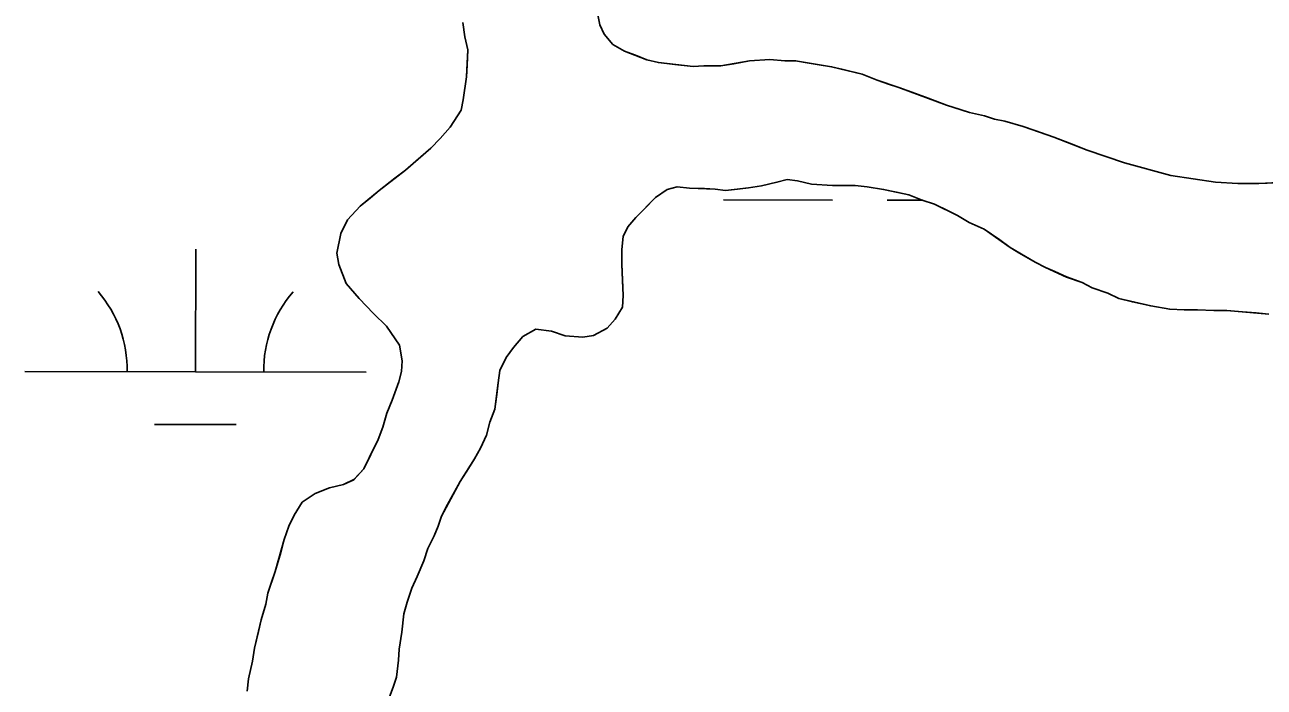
# Model space of a CAD drawing. Extents: x 3219052 to 3256913, y 800770 to 826146.
# Drawn here: x 3228694 to 3229057.1, y 823596.2 to 823790.3 of the extents above; entities that cross this region are included whole.
import ezdxf

# ---------------------------------------------------------------- set-up
doc = ezdxf.new("R2010")
doc.units = 0
for name, color, linetype in [('V-SITE-VEGE', 7, 'Continuous'), ('V-TOPO-SHOR', 7, 'Continuous'), ('V-WETL-SWMP', 7, 'Continuous')]:
    doc.layers.add(name, color=color, linetype=linetype)

msp = doc.modelspace()

# ---------------------------------------------------------------- linework, layer by layer
at = {"layer": 'V-SITE-VEGE'}
for p, q in [((3228861.27, 823796.06), (3228862.48, 823790.29)), ((3228822.91, 823786.78), (3228822.3, 823790.95)), ((3228862.48, 823790.29), (3228863.69, 823787.51)), ((3228823.72, 823783), (3228822.91, 823786.78)), ((3228863.69, 823787.51), (3228866.28, 823784.54)), ((3228823.35, 823775.05), (3228823.72, 823783)), ((3228866.28, 823784.54), (3228869.67, 823782.56)), ((3228869.67, 823782.56), (3228876.24, 823780)), ((3228876.24, 823780), (3228879.62, 823779.21)), ((3228879.62, 823779.21), (3228889.77, 823778.06)), ((3228889.77, 823778.06), (3228892.95, 823778.27)), ((3228892.95, 823778.27), (3228897.92, 823778.28)), ((3228897.92, 823778.28), (3228906.27, 823779.7)), ((3228906.27, 823779.7), (3228912.24, 823780.12)), ((3228912.24, 823780.12), (3228916.61, 823779.74)), ((3228916.61, 823779.74), (3228919.8, 823779.75)), ((3228919.8, 823779.75), (3228930.35, 823778)), ((3228822.38, 823768.28), (3228823.35, 823775.05)), ((3228930.35, 823778), (3228939.3, 823775.84)), ((3228939.3, 823775.84), (3228943.69, 823774.07)), ((3228943.69, 823774.07), (3228950.06, 823771.9)), ((3228950.06, 823771.9), (3228964, 823766.78)), ((3228821.79, 823765.29), (3228822.38, 823768.28)), ((3228818.63, 823760.31), (3228821.79, 823765.29)), ((3228964, 823766.78), (3228970.77, 823764.61)), ((3228970.77, 823764.61), (3228975.15, 823763.63)), ((3228975.15, 823763.63), (3228978.13, 823762.65)), ((3228815.66, 823756.92), (3228818.63, 823760.31)), ((3228978.13, 823762.65), (3228981.12, 823762.06)), ((3228981.12, 823762.06), (3228986.5, 823760.49)), ((3228986.5, 823760.49), (3228995.46, 823757.34)), ((3228812.88, 823754.12), (3228815.66, 823756.92)), ((3228995.46, 823757.34), (3229005.21, 823753.59)), ((3228805.54, 823747.73), (3228812.88, 823754.12)), ((3229005.21, 823753.59), (3229016.17, 823749.85)), ((3229016.17, 823749.85), (3229029.71, 823746.12)), ((3228797.81, 823741.74), (3228805.54, 823747.73)), ((3229029.71, 823746.12), (3229042.84, 823744.17)), ((3228882.14, 823742.03), (3228878.76, 823739.63)), ((3228885.12, 823742.84), (3228882.14, 823742.03)), ((3228888.7, 823742.45), (3228885.12, 823742.84)), ((3228896.26, 823742.08), (3228888.7, 823742.45)), ((3228899.24, 823741.69), (3228896.26, 823742.08)), ((3228906, 823742.51), (3228899.24, 823741.69)), ((3228909.78, 823743.12), (3228906, 823742.51)), ((3228914.35, 823744.13), (3228909.78, 823743.12)), ((3228917.33, 823744.94), (3228914.35, 823744.13)), ((3228920.32, 823744.55), (3228917.33, 823744.94)), ((3228924.5, 823743.57), (3228920.32, 823744.55)), ((3228930.66, 823743.19), (3228924.5, 823743.57)), ((3228937.23, 823743.21), (3228930.66, 823743.19)), ((3228940.81, 823742.83), (3228937.23, 823743.21)), ((3228945.58, 823742.05), (3228940.81, 823742.83)), ((3228952.95, 823740.48), (3228945.58, 823742.05)), ((3229042.84, 823744.17), (3229049.4, 823743.8)), ((3229049.4, 823743.8), (3229055.57, 823743.82)), ((3229055.57, 823743.82), (3229067.1, 823744.25)), ((3228792.25, 823737.15), (3228797.81, 823741.74)), ((3228878.76, 823739.63), (3228873.02, 823733.84)), ((3228956.93, 823738.91), (3228952.95, 823740.48)), ((3228960.52, 823737.72), (3228956.93, 823738.91)), ((3228788.49, 823733.16), (3228792.25, 823737.15)), ((3228967.29, 823734.36), (3228960.52, 823737.72)), ((3228786.51, 823729.17), (3228788.49, 823733.16)), ((3228870.64, 823731.05), (3228869.26, 823728.26)), ((3228873.02, 823733.84), (3228870.64, 823731.05)), ((3228970.68, 823732.39), (3228967.29, 823734.36)), ((3228975.06, 823730.42), (3228970.68, 823732.39)), ((3228785.34, 823723.4), (3228786.51, 823729.17)), ((3228869.26, 823728.26), (3228868.87, 823724.48)), ((3228982.64, 823725.07), (3228975.06, 823730.42)), ((3228868.87, 823724.48), (3228868.89, 823720.1)), ((3228990.01, 823720.72), (3228982.64, 823725.07)), ((3228785.95, 823720.02), (3228785.34, 823723.4)), ((3228788.15, 823714.46), (3228785.95, 823720.02)), ((3228868.89, 823720.1), (3228869.32, 823710.96)), ((3228993, 823719.14), (3228990.01, 823720.72)), ((3228999.18, 823716.38), (3228993, 823719.14)), ((3229003.76, 823714.8), (3228999.18, 823716.38)), ((3228791.95, 823710.1), (3228788.15, 823714.46)), ((3229006.75, 823713.22), (3229003.76, 823714.8)), ((3229011.32, 823711.64), (3229006.75, 823713.22)), ((3228796.14, 823705.73), (3228791.95, 823710.1)), ((3228869.32, 823710.96), (3228869.13, 823707.58)), ((3229014.52, 823710.06), (3229011.32, 823711.64)), ((3229023.87, 823707.91), (3229014.52, 823710.06)), ((3228799.93, 823701.97), (3228796.14, 823705.73)), ((3228869.13, 823707.58), (3228866.95, 823703.99)), ((3229029.44, 823706.93), (3229023.87, 823707.91)), ((3229033.62, 823706.75), (3229029.44, 823706.93)), ((3229037.6, 823706.76), (3229033.62, 823706.75)), ((3229042.37, 823706.58), (3229037.6, 823706.76)), ((3229046.15, 823706.59), (3229042.37, 823706.58)), ((3229058.48, 823705.44), (3229046.15, 823706.59)), ((3228803.73, 823696.41), (3228799.93, 823701.97)), ((3228866.95, 823703.99), (3228864.57, 823701.4)), ((3228839.92, 823698.92), (3228837.15, 823695.73)), ((3228843.69, 823701.12), (3228839.92, 823698.92)), ((3228848.27, 823700.54), (3228843.69, 823701.12)), ((3228852.25, 823699.16), (3228848.27, 823700.54)), ((3228857.43, 823698.78), (3228852.25, 823699.16)), ((3228860.6, 823699.19), (3228857.43, 823698.78)), ((3228864.57, 823701.4), (3228860.6, 823699.19)), ((3228804.54, 823691.84), (3228803.73, 823696.41)), ((3228837.15, 823695.73), (3228834.97, 823692.74)), ((3228804.35, 823688.66), (3228804.54, 823691.84)), ((3228834.97, 823692.74), (3228833.19, 823688.95)), ((3228803.57, 823685.67), (3228804.35, 823688.66)), ((3228833.19, 823688.95), (3228832.61, 823685.37)), ((3228801.6, 823680.29), (3228803.57, 823685.67)), ((3228832.61, 823685.37), (3228831.64, 823677.61)), ((3228800.02, 823676.51), (3228801.6, 823680.29)), ((3228798.84, 823672.33), (3228800.02, 823676.51)), ((3228831.64, 823677.61), (3228830.26, 823673.83)), ((3228830.26, 823673.83), (3228829.28, 823670.05)), ((3228797.46, 823668.74), (3228798.84, 823672.33)), ((3228829.28, 823670.05), (3228827.5, 823666.26)), ((3228793.31, 823660.18), (3228797.46, 823668.74)), ((3228827.5, 823666.26), (3228825.72, 823663.07)), ((3228825.72, 823663.07), (3228821.57, 823656.49)), ((3228790.34, 823656.99), (3228793.31, 823660.18)), ((3228783.19, 823654.57), (3228787.36, 823655.58)), ((3228787.36, 823655.58), (3228790.34, 823656.99)), ((3228821.57, 823656.49), (3228816.03, 823646.33)), ((3228775.25, 823650.37), (3228779.02, 823652.97)), ((3228779.02, 823652.97), (3228783.19, 823654.57)), ((3228772.87, 823646.58), (3228775.25, 823650.37)), ((3228771.29, 823643.39), (3228772.87, 823646.58)), ((3228816.03, 823646.33), (3228815.05, 823643.35)), ((3228769.92, 823639.41), (3228771.29, 823643.39)), ((3228813.87, 823640.56), (3228812.09, 823636.77)), ((3228815.05, 823643.35), (3228813.87, 823640.56)), ((3228767.36, 823630.06), (3228769.92, 823639.41)), ((3228812.09, 823636.77), (3228810.91, 823633.19)), ((3228810.91, 823633.19), (3228808.93, 823628.61)), ((3228765.19, 823623.68), (3228767.36, 823630.06)), ((3228808.93, 823628.61), (3228807.35, 823625.22)), ((3228764.61, 823620.5), (3228765.19, 823623.68)), ((3228807.35, 823625.22), (3228805.98, 823621.04)), ((3228763.23, 823615.92), (3228764.61, 823620.5)), ((3228805.98, 823621.04), (3228804.99, 823617.65)), ((3228761.27, 823607.56), (3228763.23, 823615.92)), ((3228804.99, 823617.65), (3228804.42, 823612.28)), ((3228804.42, 823612.28), (3228803.64, 823607.31)), ((3228760.69, 823603.78), (3228761.27, 823607.56)), ((3228759.51, 823598.6), (3228760.69, 823603.78)), ((3228803.45, 823604.12), (3228802.87, 823599.15)), ((3228803.64, 823607.31), (3228803.45, 823604.12)), ((3228759.13, 823595.02), (3228759.51, 823598.6)), ((3228802.87, 823599.15), (3228801.89, 823596.16)), ((3228801.89, 823596.16), (3228800.51, 823592.58))]:
    msp.add_line(p, q, dxfattribs=at)
at = {"layer": 'V-TOPO-SHOR'}
for points in [[(3228822.3, 823790.95), (3228822.91, 823786.78), (3228823.72, 823783), (3228823.54, 823778.43), (3228823.35, 823775.05), (3228822.38, 823768.28), (3228821.79, 823765.29), (3228818.63, 823760.31), (3228815.66, 823756.92), (3228812.88, 823754.12), (3228808.52, 823750.33), (3228805.54, 823747.73), (3228802.37, 823745.34), (3228797.81, 823741.74), (3228795.23, 823739.55), (3228792.25, 823737.15), (3228788.49, 823733.16), (3228786.51, 823729.17), (3228785.34, 823723.4), (3228785.95, 823720.02), (3228788.15, 823714.46), (3228791.95, 823710.1), (3228796.14, 823705.73), (3228799.93, 823701.97), (3228803.73, 823696.41), (3228804.54, 823691.84), (3228804.35, 823688.66), (3228803.57, 823685.67), (3228801.6, 823680.29), (3228800.02, 823676.51), (3228798.84, 823672.33), (3228797.46, 823668.74), (3228794.89, 823663.36), (3228793.31, 823660.18), (3228790.34, 823656.99), (3228787.36, 823655.58), (3228783.19, 823654.57), (3228779.02, 823652.97), (3228775.25, 823650.37), (3228772.87, 823646.58), (3228771.29, 823643.39), (3228769.92, 823639.41), (3228768.93, 823635.63), (3228767.36, 823630.06), (3228766.18, 823626.67), (3228765.19, 823623.68), (3228764.61, 823620.5), (3228763.23, 823615.92), (3228762.45, 823612.53), (3228761.27, 823607.56), (3228760.69, 823603.78), (3228759.51, 823598.6), (3228759.13, 823595.02)], [(3228923.18, 823779.17), (3228919.8, 823779.75), (3228916.62, 823779.74), (3228912.24, 823780.12), (3228906.27, 823779.7), (3228901.7, 823778.89), (3228897.92, 823778.28), (3228892.95, 823778.27), (3228889.77, 823778.06), (3228884.4, 823778.64), (3228879.62, 823779.21), (3228876.24, 823780), (3228872.85, 823781.38), (3228869.67, 823782.56), (3228866.28, 823784.54), (3228863.68, 823787.51), (3228862.48, 823790.29)], [(3229061.34, 823744.04), (3229055.57, 823743.82), (3229049.4, 823743.8), (3229042.84, 823744.17), (3229036.27, 823745.14), (3229029.71, 823746.12), (3229016.17, 823749.85), (3229005.21, 823753.59), (3229000.04, 823755.56), (3228995.46, 823757.34), (3228989.88, 823759.31), (3228986.5, 823760.49), (3228981.12, 823762.06), (3228978.13, 823762.65), (3228975.15, 823763.63), (3228970.77, 823764.61), (3228967.78, 823765.59), (3228964, 823766.78), (3228958.62, 823768.74), (3228953.84, 823770.52), (3228950.06, 823771.9), (3228947.07, 823772.88), (3228943.69, 823774.07), (3228939.3, 823775.84), (3228933.73, 823777.21), (3228930.35, 823778), (3228926.76, 823778.58), (3228923.18, 823779.17)], [(3228821.57, 823656.49), (3228823.94, 823660.28), (3228825.72, 823663.07), (3228827.5, 823666.26), (3228829.28, 823670.05), (3228830.26, 823673.83), (3228831.64, 823677.61), (3228832.22, 823681.99), (3228832.61, 823685.37), (3228833.19, 823688.96), (3228834.97, 823692.74), (3228837.15, 823695.73), (3228839.92, 823698.92), (3228843.69, 823701.12), (3228848.27, 823700.54), (3228852.25, 823699.16), (3228857.43, 823698.78), (3228860.6, 823699.19), (3228864.57, 823701.4), (3228866.95, 823703.99), (3228869.13, 823707.58), (3228869.32, 823710.96), (3228869.1, 823715.33), (3228868.89, 823720.1), (3228868.87, 823724.48), (3228869.26, 823728.26), (3228870.64, 823731.05), (3228873.02, 823733.84), (3228875.39, 823736.24), (3228878.76, 823739.63), (3228882.14, 823742.03), (3228885.12, 823742.84), (3228888.7, 823742.45), (3228893.08, 823742.27), (3228896.26, 823742.08), (3228899.24, 823741.69), (3228902.82, 823742.1), (3228906, 823742.51), (3228909.78, 823743.12), (3228914.35, 823744.13), (3228917.33, 823744.94), (3228920.32, 823744.55), (3228924.5, 823743.57), (3228930.66, 823743.19), (3228933.85, 823743.2), (3228937.23, 823743.21), (3228940.81, 823742.83), (3228945.58, 823742.05), (3228949.37, 823741.27), (3228952.95, 823740.48), (3228956.93, 823738.91), (3228960.52, 823737.72), (3228964.5, 823735.75), (3228967.29, 823734.36), (3228970.68, 823732.39), (3228975.06, 823730.42), (3228979.65, 823727.25), (3228982.64, 823725.07), (3228985.23, 823723.49), (3228990.01, 823720.72), (3228993, 823719.14), (3228995.79, 823717.96), (3228999.18, 823716.38), (3229003.76, 823714.8), (3229006.75, 823713.22), (3229011.33, 823711.64), (3229014.52, 823710.06), (3229018.5, 823709.08), (3229023.87, 823707.91), (3229029.44, 823706.93), (3229033.62, 823706.75), (3229037.6, 823706.76), (3229042.37, 823706.58), (3229046.15, 823706.59), (3229050.73, 823706.21), (3229054.71, 823705.83), (3229058.48, 823705.44)], [(3228800.51, 823592.58), (3228801.89, 823596.16), (3228802.87, 823599.15), (3228803.45, 823604.12), (3228803.64, 823607.31), (3228804.42, 823612.28), (3228804.99, 823617.65), (3228805.98, 823621.04), (3228807.35, 823625.22), (3228808.93, 823628.61), (3228810.91, 823633.19), (3228812.09, 823636.77), (3228813.87, 823640.56), (3228815.05, 823643.35), (3228816.03, 823646.33), (3228817.81, 823649.72), (3228819.4, 823652.51), (3228821.57, 823656.49)]]:
    msp.add_lwpolyline(points, dxfattribs=at)
at = {"layer": 'V-WETL-SWMP'}
for p, q in [((3228822.91, 823786.77), (3228822.3, 823790.95)), ((3228862.48, 823790.29), (3228863.68, 823787.51)), ((3228823.72, 823783), (3228822.91, 823786.77)), ((3228863.68, 823787.51), (3228866.28, 823784.54)), ((3228823.35, 823775.04), (3228823.72, 823783)), ((3228866.28, 823784.54), (3228869.67, 823782.56)), ((3228869.67, 823782.56), (3228876.24, 823780)), ((3228876.24, 823780), (3228879.62, 823779.21)), ((3228879.62, 823779.21), (3228884.4, 823778.64)), ((3228884.4, 823778.64), (3228889.77, 823778.06)), ((3228889.77, 823778.06), (3228892.95, 823778.27)), ((3228892.95, 823778.27), (3228897.93, 823778.28)), ((3228897.93, 823778.28), (3228906.27, 823779.7)), ((3228906.27, 823779.7), (3228912.24, 823780.12)), ((3228912.24, 823780.12), (3228916.62, 823779.74)), ((3228916.62, 823779.74), (3228919.8, 823779.75)), ((3228919.8, 823779.75), (3228930.35, 823778)), ((3228822.38, 823768.28), (3228823.35, 823775.04)), ((3228930.35, 823778), (3228933.73, 823777.21)), ((3228933.73, 823777.21), (3228939.3, 823775.84)), ((3228939.3, 823775.84), (3228943.69, 823774.07)), ((3228943.69, 823774.07), (3228950.06, 823771.9)), ((3228950.06, 823771.9), (3228964, 823766.78)), ((3228821.79, 823765.29), (3228822.38, 823768.28)), ((3228818.63, 823760.31), (3228821.79, 823765.29)), ((3228964, 823766.78), (3228970.77, 823764.61)), ((3228970.77, 823764.61), (3228975.15, 823763.63)), ((3228975.15, 823763.63), (3228978.13, 823762.65)), ((3228815.65, 823756.92), (3228818.63, 823760.31)), ((3228978.13, 823762.65), (3228981.12, 823762.06)), ((3228981.12, 823762.06), (3228986.5, 823760.49)), ((3228986.5, 823760.49), (3228995.46, 823757.34)), ((3228812.88, 823754.12), (3228815.65, 823756.92)), ((3228995.46, 823757.34), (3229005.21, 823753.59)), ((3228805.54, 823747.73), (3228812.88, 823754.12)), ((3229005.21, 823753.59), (3229016.17, 823749.85)), ((3229016.17, 823749.85), (3229029.71, 823746.12)), ((3228797.81, 823741.74), (3228805.54, 823747.73)), ((3229029.71, 823746.12), (3229042.84, 823744.17)), ((3228882.14, 823742.03), (3228878.76, 823739.63)), ((3228885.12, 823742.83), (3228882.14, 823742.03)), ((3228888.7, 823742.45), (3228885.12, 823742.83)), ((3228896.26, 823742.08), (3228888.7, 823742.45)), ((3228899.24, 823741.69), (3228896.26, 823742.08)), ((3228906, 823742.51), (3228899.24, 823741.69)), ((3228909.78, 823743.12), (3228906, 823742.51)), ((3228914.35, 823744.13), (3228909.78, 823743.12)), ((3228917.33, 823744.93), (3228914.35, 823744.13)), ((3228920.32, 823744.55), (3228917.33, 823744.93)), ((3228924.5, 823743.57), (3228920.32, 823744.55)), ((3228930.66, 823743.19), (3228924.5, 823743.57)), ((3228937.23, 823743.21), (3228930.66, 823743.19)), ((3228940.81, 823742.83), (3228937.23, 823743.21)), ((3228945.59, 823742.05), (3228940.81, 823742.83)), ((3228949.37, 823741.26), (3228945.59, 823742.05)), ((3229042.84, 823744.17), (3229049.4, 823743.8)), ((3229049.4, 823743.8), (3229055.57, 823743.82)), ((3229055.57, 823743.82), (3229067.1, 823744.26)), ((3228792.25, 823737.14), (3228797.81, 823741.74)), ((3228878.76, 823739.63), (3228873.02, 823733.84)), ((3228898.65, 823738.98), (3228930.65, 823738.92)), ((3228946.65, 823738.88), (3228957.06, 823738.86)), ((3228952.95, 823740.48), (3228949.37, 823741.26)), ((3228956.93, 823738.9), (3228952.95, 823740.48)), ((3228960.52, 823737.72), (3228956.93, 823738.9)), ((3228788.49, 823733.15), (3228792.25, 823737.14)), ((3228967.29, 823734.36), (3228960.52, 823737.72)), ((3228786.51, 823729.17), (3228788.49, 823733.15)), ((3228870.64, 823731.05), (3228869.26, 823728.26)), ((3228873.02, 823733.84), (3228870.64, 823731.05)), ((3228970.68, 823732.39), (3228967.29, 823734.36)), ((3228975.06, 823730.41), (3228970.68, 823732.39)), ((3228785.34, 823723.4), (3228786.51, 823729.17)), ((3228869.26, 823728.26), (3228868.87, 823724.48)), ((3228982.64, 823725.07), (3228975.06, 823730.41)), ((3228743.95, 823688.56), (3228744.03, 823724.56)), ((3228868.87, 823724.48), (3228868.89, 823720.1)), ((3228990.01, 823720.72), (3228982.64, 823725.07)), ((3228785.95, 823720.02), (3228785.34, 823723.4)), ((3228788.15, 823714.46), (3228785.95, 823720.02)), ((3228868.89, 823720.1), (3228869.32, 823710.96)), ((3228993, 823719.14), (3228990.01, 823720.72)), ((3228999.18, 823716.37), (3228993, 823719.14)), ((3229003.76, 823714.8), (3228999.18, 823716.37)), ((3228791.95, 823710.09), (3228788.15, 823714.46)), ((3229006.75, 823713.22), (3229003.76, 823714.8)), ((3229011.33, 823711.64), (3229006.75, 823713.22)), ((3228796.14, 823705.73), (3228791.95, 823710.09)), ((3228869.32, 823710.96), (3228869.13, 823707.57)), ((3229014.51, 823710.06), (3229011.33, 823711.64)), ((3229023.87, 823707.91), (3229014.51, 823710.06)), ((3228799.93, 823701.97), (3228796.14, 823705.73)), ((3228869.13, 823707.57), (3228866.95, 823703.99)), ((3229029.44, 823706.93), (3229023.87, 823707.91)), ((3229033.62, 823706.75), (3229029.44, 823706.93)), ((3229037.6, 823706.76), (3229033.62, 823706.75)), ((3229042.37, 823706.58), (3229037.6, 823706.76)), ((3229046.15, 823706.59), (3229042.37, 823706.58)), ((3229058.49, 823705.44), (3229046.15, 823706.59)), ((3228803.73, 823696.41), (3228799.93, 823701.97)), ((3228866.95, 823703.99), (3228864.57, 823701.39)), ((3228839.92, 823698.92), (3228837.15, 823695.73)), ((3228843.69, 823701.12), (3228839.92, 823698.92)), ((3228848.27, 823700.54), (3228843.69, 823701.12)), ((3228852.25, 823699.16), (3228848.27, 823700.54)), ((3228857.42, 823698.78), (3228852.25, 823699.16)), ((3228860.6, 823699.19), (3228857.42, 823698.78)), ((3228864.57, 823701.39), (3228860.6, 823699.19)), ((3228804.54, 823691.84), (3228803.73, 823696.41)), ((3228837.15, 823695.73), (3228834.97, 823692.74)), ((3228804.35, 823688.65), (3228804.54, 823691.84)), ((3228834.97, 823692.74), (3228833.19, 823688.95)), ((3228693.95, 823688.67), (3228793.95, 823688.46)), ((3228803.57, 823685.67), (3228804.35, 823688.65)), ((3228833.19, 823688.95), (3228832.61, 823685.37)), ((3228801.6, 823680.29), (3228803.57, 823685.67)), ((3228832.61, 823685.37), (3228831.64, 823677.61)), ((3228800.02, 823676.51), (3228801.6, 823680.29)), ((3228798.84, 823672.33), (3228800.02, 823676.51)), ((3228831.64, 823677.61), (3228830.26, 823673.83)), ((3228731.92, 823673.16), (3228755.92, 823673.11)), ((3228830.26, 823673.83), (3228829.28, 823670.04)), ((3228797.46, 823668.74), (3228798.84, 823672.33)), ((3228829.28, 823670.04), (3228827.5, 823666.26)), ((3228793.31, 823660.17), (3228797.46, 823668.74)), ((3228827.5, 823666.26), (3228825.72, 823663.07)), ((3228825.72, 823663.07), (3228821.57, 823656.49)), ((3228790.34, 823656.98), (3228793.31, 823660.17)), ((3228783.19, 823654.57), (3228787.36, 823655.58)), ((3228787.36, 823655.58), (3228790.34, 823656.98)), ((3228821.57, 823656.49), (3228816.03, 823646.33)), ((3228775.25, 823650.37), (3228779.02, 823652.97)), ((3228779.02, 823652.97), (3228783.19, 823654.57)), ((3228772.87, 823646.58), (3228775.25, 823650.37)), ((3228771.29, 823643.39), (3228772.87, 823646.58)), ((3228816.03, 823646.33), (3228815.05, 823643.34)), ((3228769.91, 823639.41), (3228771.29, 823643.39)), ((3228813.87, 823640.55), (3228812.09, 823636.77)), ((3228815.05, 823643.34), (3228813.87, 823640.55)), ((3228767.36, 823630.05), (3228769.91, 823639.41)), ((3228812.09, 823636.77), (3228810.91, 823633.19)), ((3228810.91, 823633.19), (3228808.93, 823628.6)), ((3228765.19, 823623.68), (3228767.36, 823630.05)), ((3228808.93, 823628.6), (3228807.36, 823625.22)), ((3228764.61, 823620.5), (3228765.19, 823623.68)), ((3228807.36, 823625.22), (3228805.98, 823621.04)), ((3228763.23, 823615.92), (3228764.61, 823620.5)), ((3228805.98, 823621.04), (3228804.99, 823617.65)), ((3228761.27, 823607.56), (3228763.23, 823615.92)), ((3228804.99, 823617.65), (3228804.42, 823612.28)), ((3228804.42, 823612.28), (3228803.64, 823607.3)), ((3228760.69, 823603.77), (3228761.27, 823607.56)), ((3228759.51, 823598.6), (3228760.69, 823603.77)), ((3228803.45, 823604.12), (3228802.87, 823599.15)), ((3228803.64, 823607.3), (3228803.45, 823604.12)), ((3228759.13, 823595.02), (3228759.51, 823598.6)), ((3228802.87, 823599.15), (3228801.89, 823596.16))]:
    msp.add_line(p, q, dxfattribs=at)
for centre, start, end in [((3228688.71, 823689.16), 359.1081, 40.6518), ((3228799.2, 823688.92), 139.1081, 180.6517)]:
    msp.add_arc(centre, 35.25, start, end, dxfattribs=at)

doc.saveas('drawing.dxf')
